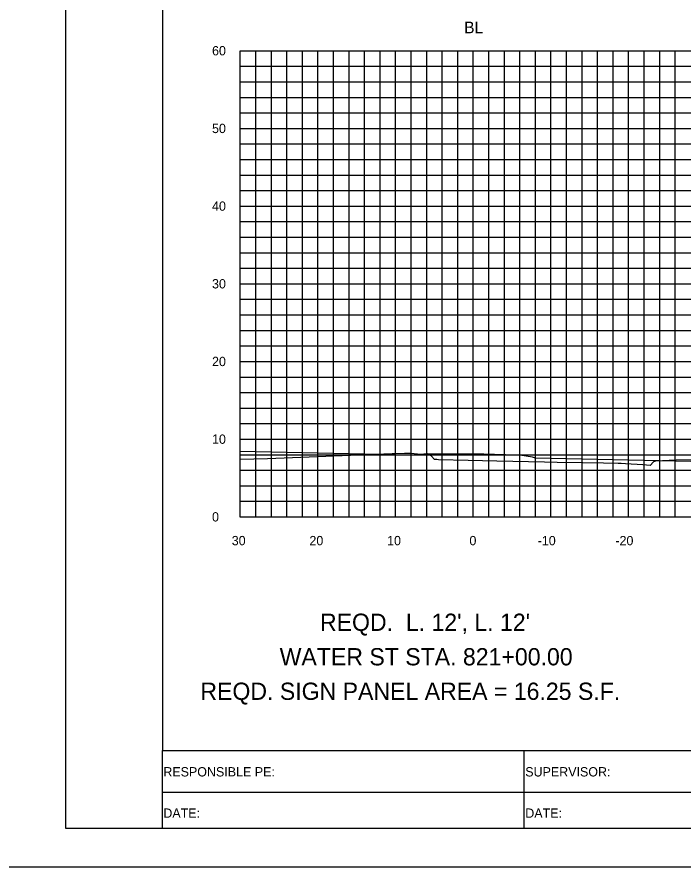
# Model space of a CAD drawing. Extents: x 2193008 to 2198143, y 1236112 to 1237864.
# Drawn here: x 2197256 to 2197341.7, y 1237118 to 1237227.5 of the extents above; entities that cross this region are included whole.
import ezdxf

# ---------------------------------------------------------------- set-up
doc = ezdxf.new("R2010")
doc.units = 0
for name, color, linetype in [('31', 7, 'Continuous'), ('60', 7, 'Continuous'), ('ANNO-TXT', 7, 'Continuous'), ('Level 55', 7, 'Continuous'), ('LIMT-CSLINE', 7, 'Continuous'), ('M-ROADS', 7, 'Continuous'), ('SHT-BNDRY', 7, 'Continuous')]:
    doc.layers.add(name, color=color, linetype=linetype)

msp = doc.modelspace()

# ---------------------------------------------------------------- linework, layer by layer
msp.add_lwpolyline([(2197274.71, 1237133.05), (2197574.71, 1237133.05), (2197574.71, 1237323.05), (2197274.71, 1237323.05)], close=True)
at = {"layer": '60'}
for p, q in [((2197284.71, 1237163.11), (2197284.71, 1237223.11)), ((2197284.71, 1237163.05), (2197284.71, 1237163.11)), ((2197284.71, 1237163.11), (2197414.71, 1237163.11)), ((2197294.71, 1237163.05), (2197294.71, 1237163.11)), ((2197334.71, 1237163.05), (2197334.71, 1237163.11))]:
    msp.add_line(p, q, dxfattribs=at)
for points in [[(2197306.71, 1237171.03), (2197284.71, 1237171.52)], [(2197306.71, 1237171.03), (2197307.11, 1237171.1), (2197308.71, 1237171.26), (2197308.81, 1237171.26), (2197314.71, 1237171.22)], [(2197322.71, 1237170.68), (2197322.31, 1237170.77), (2197320.71, 1237171.04), (2197320.61, 1237171.04), (2197320.21, 1237171.04), (2197314.71, 1237171.22)], [(2197387.15, 1237171.45), (2197383.2, 1237170.13), (2197382.2, 1237170.09), (2197377.2, 1237169.99), (2197375.2, 1237169.91), (2197374.87, 1237169.91), (2197374.71, 1237169.41), (2197372.71, 1237169.58), (2197322.71, 1237170.68)]]:
    msp.add_lwpolyline(points, dxfattribs=at)
at = {"layer": 'M-ROADS'}
for p, q in [((2197284.71, 1237223.11), (2197414.71, 1237223.11)), ((2197286.71, 1237163.11), (2197286.71, 1237223.11)), ((2197288.71, 1237163.11), (2197288.71, 1237223.11)), ((2197290.71, 1237163.11), (2197290.71, 1237223.11)), ((2197292.71, 1237163.11), (2197292.71, 1237223.11)), ((2197294.71, 1237163.11), (2197294.71, 1237223.11)), ((2197296.71, 1237163.11), (2197296.71, 1237223.11)), ((2197298.71, 1237163.11), (2197298.71, 1237223.11)), ((2197300.71, 1237163.11), (2197300.71, 1237223.11)), ((2197302.71, 1237163.11), (2197302.71, 1237223.11)), ((2197304.71, 1237163.11), (2197304.71, 1237223.11)), ((2197306.71, 1237163.11), (2197306.71, 1237223.11)), ((2197308.71, 1237163.11), (2197308.71, 1237223.11)), ((2197310.71, 1237163.11), (2197310.71, 1237223.11)), ((2197312.71, 1237163.11), (2197312.71, 1237223.11)), ((2197314.71, 1237163.11), (2197314.71, 1237223.11)), ((2197316.71, 1237163.11), (2197316.71, 1237223.11)), ((2197318.71, 1237163.11), (2197318.71, 1237223.11)), ((2197320.71, 1237163.11), (2197320.71, 1237223.11)), ((2197322.71, 1237163.11), (2197322.71, 1237223.11)), ((2197324.71, 1237163.11), (2197324.71, 1237223.11)), ((2197326.71, 1237163.11), (2197326.71, 1237223.11)), ((2197328.71, 1237163.11), (2197328.71, 1237223.11)), ((2197330.71, 1237163.11), (2197330.71, 1237223.11)), ((2197332.71, 1237163.11), (2197332.71, 1237223.11)), ((2197334.71, 1237163.11), (2197334.71, 1237223.11)), ((2197336.71, 1237163.11), (2197336.71, 1237223.11)), ((2197338.71, 1237163.11), (2197338.71, 1237223.11)), ((2197340.71, 1237163.11), (2197340.71, 1237223.11)), ((2197284.71, 1237221.11), (2197414.71, 1237221.11)), ((2197284.71, 1237219.11), (2197414.71, 1237219.11)), ((2197284.71, 1237217.11), (2197414.71, 1237217.11)), ((2197284.71, 1237215.11), (2197414.71, 1237215.11)), ((2197284.71, 1237213.11), (2197414.71, 1237213.11)), ((2197284.71, 1237211.11), (2197414.71, 1237211.11)), ((2197284.71, 1237209.11), (2197414.71, 1237209.11)), ((2197284.71, 1237207.11), (2197414.71, 1237207.11)), ((2197284.71, 1237205.11), (2197414.71, 1237205.11)), ((2197284.71, 1237203.11), (2197414.71, 1237203.11)), ((2197284.71, 1237201.11), (2197414.71, 1237201.11)), ((2197284.71, 1237199.11), (2197414.71, 1237199.11)), ((2197284.71, 1237197.11), (2197414.71, 1237197.11)), ((2197284.71, 1237195.11), (2197414.71, 1237195.11)), ((2197284.71, 1237193.11), (2197414.71, 1237193.11)), ((2197284.71, 1237191.11), (2197414.71, 1237191.11)), ((2197284.71, 1237189.11), (2197414.71, 1237189.11)), ((2197284.71, 1237187.11), (2197414.71, 1237187.11)), ((2197284.71, 1237185.11), (2197414.71, 1237185.11)), ((2197284.71, 1237183.11), (2197414.71, 1237183.11)), ((2197284.71, 1237181.11), (2197414.71, 1237181.11)), ((2197284.71, 1237179.11), (2197414.71, 1237179.11)), ((2197284.71, 1237177.11), (2197414.71, 1237177.11)), ((2197284.71, 1237175.11), (2197414.71, 1237175.11)), ((2197284.71, 1237173.11), (2197414.71, 1237173.11)), ((2197284.71, 1237171.11), (2197414.71, 1237171.11)), ((2197284.71, 1237169.11), (2197414.71, 1237169.11)), ((2197284.71, 1237167.11), (2197414.71, 1237167.11)), ((2197284.71, 1237165.11), (2197414.71, 1237165.11)), ((2197284.71, 1237163.11), (2197414.71, 1237163.11))]:
    msp.add_line(p, q, dxfattribs=at)
msp.add_lwpolyline([(2197249.71, 1237118.04), (2197589.71, 1237118.04), (2197589.71, 1237338.04), (2197249.71, 1237338.04)], close=True, dxfattribs=at)
msp.add_lwpolyline([(2197343.5, 1237170.44), (2197340.81, 1237170.41), (2197338.16, 1237170.28), (2197338.13, 1237170.28), (2197338.12, 1237170.28), (2197338.12, 1237170.28), (2197338.12, 1237170.28), (2197338.12, 1237170.28), (2197338.06, 1237170.23), (2197337.92, 1237170.17), (2197337.48, 1237169.7), (2197336.53, 1237169.82), (2197334.32, 1237169.95), (2197333.74, 1237169.96), (2197333.36, 1237169.97), (2197331.45, 1237170), (2197328.8, 1237170.05), (2197325.51, 1237170.11), (2197323.86, 1237170.15), (2197317.74, 1237170.28), (2197314.05, 1237170.36), (2197310.21, 1237170.44), (2197310.01, 1237170.47), (2197309.94, 1237170.48), (2197309.89, 1237170.48), (2197309.88, 1237170.48), (2197309.7, 1237170.5), (2197309.31, 1237170.9), (2197309.21, 1237171), (2197306.67, 1237171.28), (2197306.25, 1237171.27), (2197305.85, 1237171.28), (2197305.83, 1237171.28), (2197304.27, 1237171.22), (2197288.22, 1237170.58), (2197284.71, 1237170.49)], dxfattribs=at)
at = {"layer": 'SHT-BNDRY'}
for p, q in [((2197274.71, 1237123.04), (2197274.71, 1237133.05)), ((2197321.23, 1237133.05), (2197321.23, 1237123.04)), ((2197274.71, 1237127.65), (2197430.33, 1237127.65))]:
    msp.add_line(p, q, dxfattribs=at)
msp.add_lwpolyline([(2197262.21, 1237123.04), (2197584.71, 1237123.04), (2197584.71, 1237333.04), (2197262.21, 1237333.04)], close=True, dxfattribs=at)

# ---------------------------------------------------------------- texts
at = {"layer": '31'}
for s, p in [('60', (2197281.07, 1237222.51)), ('50', (2197281.07, 1237212.51)), ('40', (2197281.07, 1237202.51)), ('30', (2197281.07, 1237192.51)), ('20', (2197281.07, 1237182.51)), ('10', (2197281.07, 1237172.51)), ('0', (2197281.07, 1237162.51))]:
    msp.add_text(s, height=1.2, dxfattribs=at).set_placement(p)
at = {"layer": '60'}
msp.add_text('BL', height=1.5, dxfattribs=at).set_placement((2197313.53, 1237225.36))
at = {"layer": 'ANNO-TXT'}
for s, p in [('RESPONSIBLE PE:', (2197274.8, 1237129.69)), ('SUPERVISOR:', (2197321.4, 1237129.69)), ('DATE:', (2197274.8, 1237124.37)), ('DATE:', (2197321.4, 1237124.37))]:
    msp.add_text(s, height=1.2, rotation=360, dxfattribs=at).set_placement(p)
at = {"layer": 'Level 55'}
for s, p in [(" REQD.  L. 12', L. 12'", (2197294.14, 1237148.43)), ('WATER ST STA. 821+00.00', (2197289.78, 1237143.99)), ('REQD. SIGN PANEL AREA = 16.25 S.F.', (2197279.57, 1237139.55))]:
    msp.add_text(s, height=2.2209, dxfattribs=at).set_placement(p)
at = {"layer": 'LIMT-CSLINE'}
for s, p in [('30', (2197283.61, 1237159.45)), ('20', (2197293.61, 1237159.45)), ('10', (2197303.61, 1237159.45)), ('0', (2197314.21, 1237159.45)), ('-10', (2197323, 1237159.45)), ('-20', (2197333, 1237159.45))]:
    msp.add_text(s, height=1.2, dxfattribs=at).set_placement(p)

doc.saveas('drawing.dxf')
